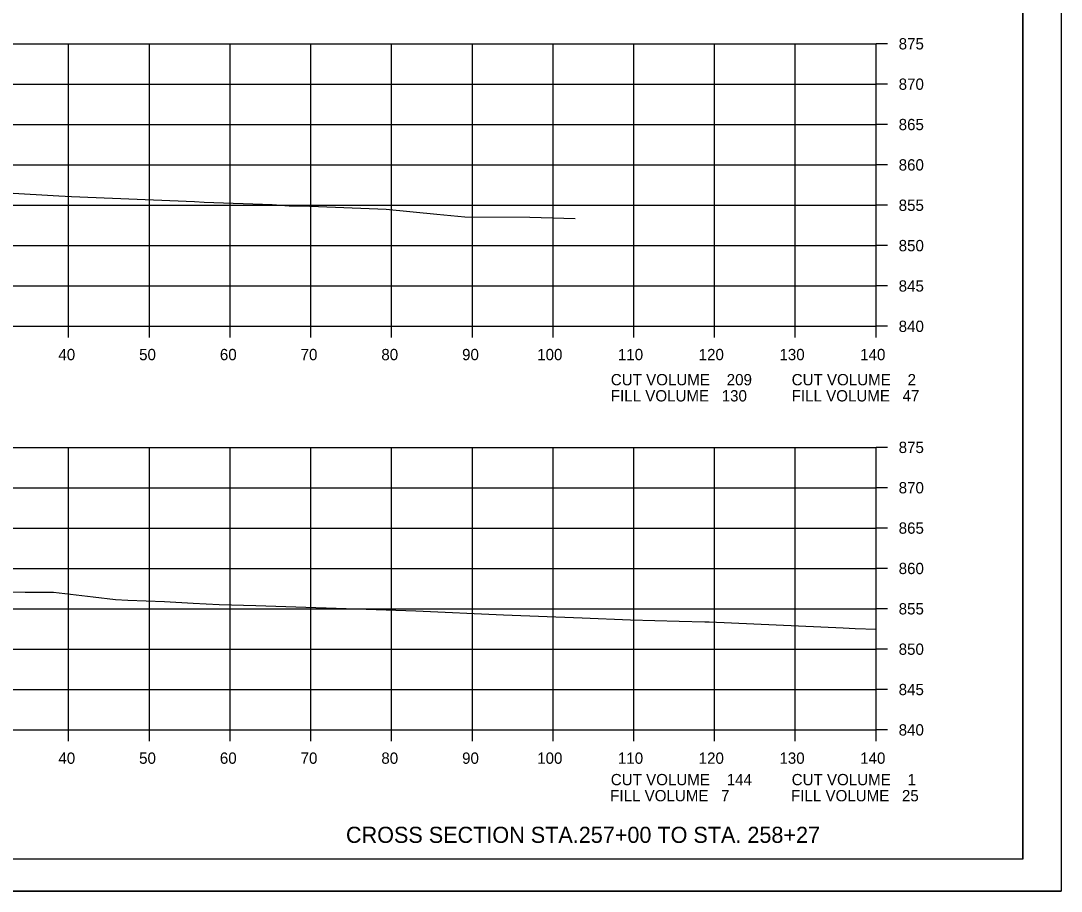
# Model space of a CAD drawing. Extents: x 1486524 to 1499135, y 326561 to 337924.
# Drawn here: x 1489017 to 1489145.8, y 328725.9 to 328833.7 of the extents above; entities that cross this region are included whole.
import ezdxf

# ---------------------------------------------------------------- set-up
doc = ezdxf.new("R2010")
doc.units = 0
for name, color, linetype in [('E_Const Align', 7, 'Continuous'), ('E_Const Align Station', 7, 'Continuous'), ('E_Ownership Information', 7, 'Continuous'), ('E_Property Line', 7, 'Continuous'), ('E_Proposed ROW Fig Annot', 7, 'Continuous'), ('E_Quarter Calls', 7, 'Continuous'), ('E_Tract Number', 7, 'Continuous')]:
    doc.layers.add(name, color=color, linetype=linetype)

msp = doc.modelspace()

# ---------------------------------------------------------------- linework, layer by layer
at = {"layer": 'E_Const Align'}
for p, q in [((1489122.89, 328795.87), (1489122.89, 328830.87)), ((1489124.29, 328830.87), (1489122.89, 328830.87)), ((1489124.29, 328825.87), (1489122.89, 328825.87)), ((1489124.29, 328820.87), (1489122.89, 328820.87)), ((1489124.29, 328815.87), (1489122.89, 328815.87)), ((1489124.29, 328810.87), (1489122.89, 328810.87)), ((1489124.29, 328805.87), (1489122.89, 328805.87)), ((1489124.29, 328800.87), (1489122.89, 328800.87)), ((1488842.89, 328795.87), (1489122.89, 328795.87)), ((1489022.89, 328794.47), (1489022.89, 328795.87)), ((1489032.89, 328794.47), (1489032.89, 328795.87)), ((1489042.89, 328794.47), (1489042.89, 328795.87)), ((1489052.89, 328794.47), (1489052.89, 328795.87)), ((1489062.89, 328794.47), (1489062.89, 328795.87)), ((1489072.89, 328794.47), (1489072.89, 328795.87)), ((1489082.89, 328794.47), (1489082.89, 328795.87)), ((1489092.89, 328794.47), (1489092.89, 328795.87)), ((1489102.89, 328794.47), (1489102.89, 328795.87)), ((1489112.89, 328794.47), (1489112.89, 328795.87)), ((1489122.89, 328794.47), (1489122.89, 328795.87)), ((1489124.29, 328795.87), (1489122.89, 328795.87)), ((1489122.89, 328745.87), (1489122.89, 328780.87)), ((1489124.29, 328780.87), (1489122.89, 328780.87)), ((1489124.29, 328775.87), (1489122.89, 328775.87)), ((1489124.29, 328770.87), (1489122.89, 328770.87)), ((1489124.29, 328765.87), (1489122.89, 328765.87)), ((1489124.29, 328760.87), (1489122.89, 328760.87)), ((1489124.29, 328755.87), (1489122.89, 328755.87)), ((1489124.29, 328750.87), (1489122.89, 328750.87)), ((1488842.89, 328745.87), (1489122.89, 328745.87)), ((1489022.89, 328744.47), (1489022.89, 328745.87)), ((1489032.89, 328744.47), (1489032.89, 328745.87)), ((1489042.89, 328744.47), (1489042.89, 328745.87)), ((1489052.89, 328744.47), (1489052.89, 328745.87)), ((1489062.89, 328744.47), (1489062.89, 328745.87)), ((1489072.89, 328744.47), (1489072.89, 328745.87)), ((1489082.89, 328744.47), (1489082.89, 328745.87)), ((1489092.89, 328744.47), (1489092.89, 328745.87)), ((1489102.89, 328744.47), (1489102.89, 328745.87)), ((1489112.89, 328744.47), (1489112.89, 328745.87)), ((1489122.89, 328744.47), (1489122.89, 328745.87)), ((1489124.29, 328745.87), (1489122.89, 328745.87))]:
    msp.add_line(p, q, dxfattribs=at)
at = {"layer": 'E_Ownership Information'}
for p, q in [((1488842.89, 328830.87), (1489122.89, 328830.87)), ((1488842.89, 328830.87), (1489122.89, 328830.87)), ((1489022.89, 328795.87), (1489022.89, 328830.87)), ((1489022.89, 328795.87), (1489022.89, 328830.87)), ((1489032.89, 328795.87), (1489032.89, 328830.87)), ((1489032.89, 328795.87), (1489032.89, 328830.87)), ((1489042.89, 328795.87), (1489042.89, 328830.87)), ((1489042.89, 328795.87), (1489042.89, 328830.87)), ((1489052.89, 328795.87), (1489052.89, 328830.87)), ((1489052.89, 328795.87), (1489052.89, 328830.87)), ((1489062.89, 328795.87), (1489062.89, 328830.87)), ((1489062.89, 328795.87), (1489062.89, 328830.87)), ((1489072.89, 328795.87), (1489072.89, 328830.87)), ((1489072.89, 328795.87), (1489072.89, 328830.87)), ((1489082.89, 328795.87), (1489082.89, 328830.87)), ((1489082.89, 328795.87), (1489082.89, 328830.87)), ((1489092.89, 328795.87), (1489092.89, 328830.87)), ((1489092.89, 328795.87), (1489092.89, 328830.87)), ((1489102.89, 328795.87), (1489102.89, 328830.87)), ((1489102.89, 328795.87), (1489102.89, 328830.87)), ((1489112.89, 328795.87), (1489112.89, 328830.87)), ((1489112.89, 328795.87), (1489112.89, 328830.87)), ((1489122.89, 328795.87), (1489122.89, 328830.87)), ((1489122.89, 328795.87), (1489122.89, 328830.87)), ((1488842.89, 328825.87), (1489122.89, 328825.87)), ((1488842.89, 328825.87), (1489122.89, 328825.87)), ((1488842.89, 328820.87), (1489122.89, 328820.87)), ((1488842.89, 328820.87), (1489122.89, 328820.87)), ((1488842.89, 328815.87), (1489122.89, 328815.87)), ((1488842.89, 328815.87), (1489122.89, 328815.87)), ((1488842.89, 328810.87), (1489122.89, 328810.87)), ((1488842.89, 328810.87), (1489122.89, 328810.87)), ((1488842.89, 328805.87), (1489122.89, 328805.87)), ((1488842.89, 328805.87), (1489122.89, 328805.87)), ((1488842.89, 328800.87), (1489122.89, 328800.87)), ((1488842.89, 328800.87), (1489122.89, 328800.87)), ((1488842.89, 328795.87), (1489122.89, 328795.87)), ((1488842.89, 328795.87), (1489122.89, 328795.87)), ((1488842.89, 328780.87), (1489122.89, 328780.87)), ((1489022.89, 328745.87), (1489022.89, 328780.87)), ((1489032.89, 328745.87), (1489032.89, 328780.87)), ((1489042.89, 328745.87), (1489042.89, 328780.87)), ((1489052.89, 328745.87), (1489052.89, 328780.87)), ((1489062.89, 328745.87), (1489062.89, 328780.87)), ((1489072.89, 328745.87), (1489072.89, 328780.87)), ((1489082.89, 328745.87), (1489082.89, 328780.87)), ((1489092.89, 328745.87), (1489092.89, 328780.87)), ((1489102.89, 328745.87), (1489102.89, 328780.87)), ((1489112.89, 328745.87), (1489112.89, 328780.87)), ((1489122.89, 328745.87), (1489122.89, 328780.87)), ((1488842.89, 328775.87), (1489122.89, 328775.87)), ((1488842.89, 328770.87), (1489122.89, 328770.87)), ((1488842.89, 328765.87), (1489122.89, 328765.87)), ((1488842.89, 328760.87), (1489122.89, 328760.87)), ((1488842.89, 328755.87), (1489122.89, 328755.87)), ((1488842.89, 328750.87), (1489122.89, 328750.87)), ((1488842.89, 328745.87), (1489122.89, 328745.87))]:
    msp.add_line(p, q, dxfattribs=at)
at = {"layer": 'E_Property Line'}
for q in [(1489141.07, 328935.33), (1488824.89, 328729.87)]:
    msp.add_line((1489141.07, 328729.87), q, dxfattribs=at)
at = {"layer": 'E_Quarter Calls'}
msp.add_line((1488812.48, 328725.89), (1489145.82, 328725.89), dxfattribs=at)
for points in [[(1488812.48, 328939.22), (1489145.82, 328939.22), (1489145.82, 328725.88), (1488812.48, 328725.88)], [(1489058.81, 328935.33), (1489058.81, 328925.45), (1489094.54, 328925.45), (1489094.54, 328922.53), (1489117.74, 328922.53), (1489117.74, 328898.19), (1489141.07, 328898.19), (1489141.07, 328729.87), (1488824.89, 328729.87), (1488824.89, 328935.33)]]:
    msp.add_lwpolyline(points, close=True, dxfattribs=at)
at = {"layer": 'E_Tract Number'}
for points in [[(1489015.32, 328812.42), (1489021.68, 328812.05), (1489023.26, 328811.95), (1489038.49, 328811.32), (1489039.69, 328811.25), (1489048.1, 328810.98), (1489050.19, 328810.81), (1489051.72, 328810.79), (1489062.2, 328810.4), (1489068.49, 328809.78), (1489071.94, 328809.44), (1489080.01, 328809.39), (1489085.63, 328809.24)], [(1489011.64, 328763.07), (1489017.52, 328762.94), (1489021.02, 328762.94), (1489025.91, 328762.34), (1489028.68, 328762.02), (1489030.21, 328761.96), (1489034.76, 328761.77), (1489038.3, 328761.55), (1489041.53, 328761.42), (1489046.09, 328761.27), (1489062.22, 328760.75), (1489063.43, 328760.69), (1489065.87, 328760.61), (1489076.74, 328760.14), (1489086.5, 328759.74), (1489092.46, 328759.5), (1489098.49, 328759.36), (1489101.67, 328759.26), (1489102.22, 328759.25), (1489118.81, 328758.52), (1489120.3, 328758.43), (1489122.89, 328758.34)]]:
    msp.add_lwpolyline(points, dxfattribs=at)

# ---------------------------------------------------------------- texts
at = {"layer": 'E_Const Align Station'}
for s, p in [('875', (1489125.69, 328830.17)), ('870', (1489125.69, 328825.17)), ('865', (1489125.69, 328820.17)), ('860', (1489125.69, 328815.17)), ('855', (1489125.69, 328810.17)), ('850', (1489125.69, 328805.17)), ('845', (1489125.69, 328800.17)), ('840', (1489125.69, 328795.17)), ('40', (1489021.62, 328791.67)), ('50', (1489031.62, 328791.67)), ('60', (1489041.62, 328791.67)), ('70', (1489051.62, 328791.67)), ('80', (1489061.62, 328791.67)), ('90', (1489071.62, 328791.67)), ('100', (1489080.92, 328791.67)), ('110', (1489090.92, 328791.67)), ('120', (1489100.92, 328791.67)), ('130', (1489110.92, 328791.67)), ('140', (1489120.92, 328791.67)), ('CUT VOLUME    209', (1489090.04, 328788.56)), ('CUT VOLUME    2', (1489112.44, 328788.56)), ('FILL VOLUME   130', (1489090.04, 328786.56)), ('FILL VOLUME   47', (1489112.44, 328786.56)), ('875', (1489125.69, 328780.17)), ('870', (1489125.69, 328775.17)), ('865', (1489125.69, 328770.17)), ('860', (1489125.69, 328765.17)), ('855', (1489125.69, 328760.17)), ('850', (1489125.69, 328755.17)), ('845', (1489125.69, 328750.17)), ('840', (1489125.69, 328745.17)), ('40', (1489021.62, 328741.67)), ('50', (1489031.62, 328741.67)), ('60', (1489041.62, 328741.67)), ('70', (1489051.62, 328741.67)), ('80', (1489061.62, 328741.67)), ('90', (1489071.62, 328741.67)), ('100', (1489080.92, 328741.67)), ('110', (1489090.92, 328741.67)), ('120', (1489100.92, 328741.67)), ('130', (1489110.92, 328741.67)), ('140', (1489120.92, 328741.67)), ('CUT VOLUME    144', (1489090.04, 328739.01)), ('CUT VOLUME    1', (1489112.44, 328739.01)), ('FILL VOLUME   7', (1489089.96, 328737.02)), ('FILL VOLUME   25', (1489112.36, 328737.02))]:
    msp.add_text(s, height=1.4, dxfattribs=at).set_placement(p)
at = {"layer": 'E_Proposed ROW Fig Annot'}
msp.add_text('CROSS SECTION STA.257+00 TO STA. 258+27', height=2, dxfattribs=at).set_placement((1489057.24, 328731.87))

doc.saveas('drawing.dxf')
